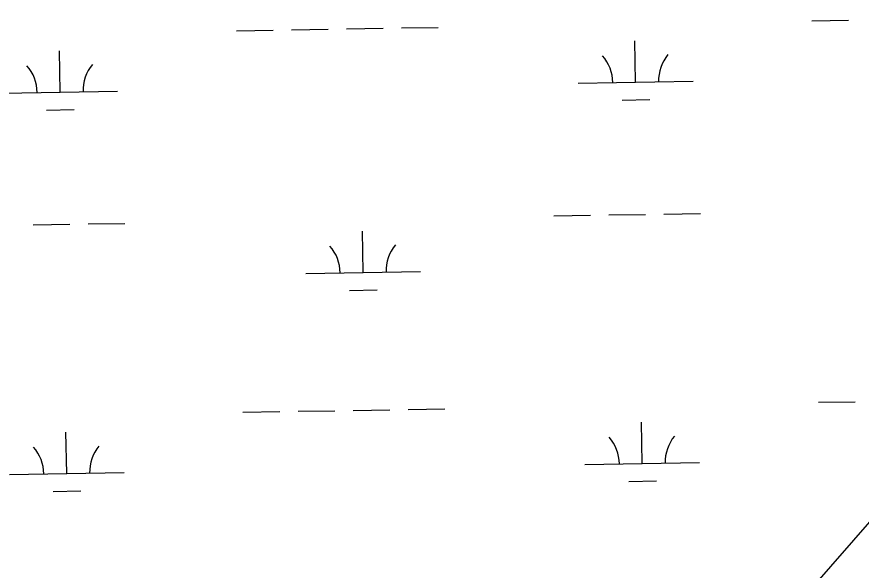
# Model space of a CAD drawing. Extents: x 3892998 to 3931244, y 278583 to 304547.
# Drawn here: x 3917313 to 3918049, y 286907 to 287390 of the extents above; entities that cross this region are included whole.
import ezdxf

# ---------------------------------------------------------------- set-up
doc = ezdxf.new("R2010")
doc.units = 0
for name, color, linetype in [('V-RIVR-EDGE', 7, 'Continuous'), ('V-UTIL-LINE', 7, 'Continuous'), ('V-WETL-SWMP', 7, 'Continuous')]:
    doc.layers.add(name, color=color, linetype=linetype)

msp = doc.modelspace()

# ---------------------------------------------------------------- linework, layer by layer
at = {"layer": 'V-RIVR-EDGE'}
msp.add_spline([(3915002.13, 289021.39), (3915020.87, 289001.5), (3915041.35, 288978.47), (3915052.81, 288964.52), (3915058.34, 288951.28), (3915062.17, 288949.88), (3915071.55, 288943.59), (3915080.92, 288931.03), (3915090.28, 288916.04), (3915106.95, 288899.29), (3915129.53, 288878.35), (3915150, 288854.63), (3915167.01, 288835.44), (3915186.8, 288811.72), (3915202.76, 288792.19), (3915223.58, 288766.72), (3915253.44, 288734.62), (3915287.12, 288699.03), (3915305.18, 288680.89), (3915325.99, 288652.99), (3915344.05, 288633.45), (3915370.42, 288601.71), (3915388.47, 288579.04), (3915420.74, 288537.53), (3915446.07, 288505.1), (3915448.84, 288498.47), (3915452.31, 288494.29), (3915459.27, 288491.14), (3915466.56, 288486.25), (3915470.38, 288480.67), (3915474.19, 288472.3), (3915486, 288461.83), (3915505.79, 288441.94), (3915515.85, 288429.38), (3915538.06, 288400.09), (3915557.15, 288378.81), (3915582.49, 288350.9), (3915599.49, 288327.88), (3915607.83, 288318.11), (3915616.51, 288309.74), (3915655.38, 288264.39), (3915681.07, 288234.04), (3915706.41, 288207.87), (3915723.08, 288191.47), (3915762.65, 288146.46), (3915792.51, 288113.67), (3915814.03, 288086.46), (3915829.64, 288066.58), (3915879.28, 288011.46), (3915909.82, 287974.49), (3915936.9, 287944.48), (3915957.04, 287923.55), (3915979.61, 287900.86), (3916001.5, 287883.75), (3916023.73, 287866.29), (3916055, 287842.2), (3916073.41, 287825.44), (3916082.1, 287818.81), (3916091.48, 287812.86), (3916101.55, 287800.66), (3916116.83, 287785.65), (3916134.2, 287770.99), (3916184.2, 287721.78), (3916214.75, 287686.89), (3916243.2, 287650.27), (3916267.85, 287623.41), (3916313.32, 287569.34), (3916333.8, 287545.62), (3916351.84, 287522.6), (3916374.42, 287501.31), (3916399.42, 287477.58), (3916413.32, 287468.49), (3916465.42, 287419.28), (3916496.33, 287392.4), (3916518.2, 287369.02), (3916545.29, 287342.5), (3916560.23, 287329.93), (3916578.29, 287314.22), (3916603.98, 287288.05), (3916635.25, 287261.52), (3916658.17, 287240.92), (3916685.62, 287218.23), (3916724.52, 287184.37), (3916761.68, 287149.81), (3916791.55, 287121.19), (3916816.2, 287097.81), (3916877.32, 287037.79), (3916906.49, 287009.17), (3916935.66, 286980.9), (3916952.67, 286961.71), (3916985.66, 286928.56), (3917025.25, 286892.26), (3917061.37, 286857.71), (3917087.08, 286837.8), (3917116.96, 286815.45), (3917133.99, 286801.49), (3917163.51, 286776.7), (3917192.69, 286749.82), (3917213.87, 286727.49), (3917228.79, 286710.4), (3917247.2, 286692.25), (3917264.56, 286676.19), (3917277.41, 286662.93), (3917288.86, 286650.03), (3917306.22, 286631.19), (3917342.35, 286599.77), (3917372.92, 286573.24)], degree=3, dxfattribs=at)
at = {"layer": 'V-UTIL-LINE'}
msp.add_lwpolyline([(3918925, 287943.9), (3915774.5, 284335.63)], dxfattribs=at)
at = {"layer": 'V-WETL-SWMP'}
for p, q in [((3918006.54, 287386.02), (3918038.54, 287386.58)), ((3917504.71, 287377.33), (3917536.71, 287377.89)), ((3917552.7, 287378.17), (3917584.7, 287378.72)), ((3917600.7, 287379), (3917632.69, 287379.55)), ((3917648.69, 287379.83), (3917680.68, 287380.38)), ((3917852.85, 287332.61), (3917852.23, 287368.61)), ((3917351.02, 287323.92), (3917350.4, 287359.92)), ((3917802.86, 287331.75), (3917902.84, 287333.48)), ((3917301.03, 287323.06), (3917401.01, 287324.79)), ((3917841.12, 287316.97), (3917865.12, 287317.39)), ((3917339.29, 287308.29), (3917363.28, 287308.7)), ((3917781.45, 287215.93), (3917813.45, 287216.48)), ((3917829.45, 287216.76), (3917861.44, 287217.31)), ((3917877.44, 287217.59), (3917909.43, 287218.14)), ((3917327.61, 287208.07), (3917359.61, 287208.62)), ((3917375.61, 287208.9), (3917407.6, 287209.45)), ((3917615.22, 287166.61), (3917614.59, 287202.61)), ((3917565.23, 287165.75), (3917665.21, 287167.48)), ((3917603.49, 287150.98), (3917627.48, 287151.39)), ((3918012.3, 287053.4), (3918044.3, 287053.95)), ((3917558.46, 287045.54), (3917590.46, 287046.09)), ((3917606.45, 287046.37), (3917638.45, 287046.92)), ((3917654.45, 287047.2), (3917686.44, 287047.76)), ((3917510.47, 287044.71), (3917542.46, 287045.26)), ((3917858.61, 286999.99), (3917857.99, 287035.98)), ((3917356.78, 286991.3), (3917356.15, 287027.29)), ((3917808.62, 286999.12), (3917908.6, 287000.85)), ((3917306.78, 286990.43), (3917406.77, 286992.16)), ((3917846.88, 286984.35), (3917870.88, 286984.77)), ((3917345.05, 286975.66), (3917369.04, 286976.08))]:
    msp.add_line(p, q, dxfattribs=at)
for centre, start, end in [((3917797.61, 287332.13), 0.21988, 41.76354), ((3917908.08, 287334.04), 140.21988, 181.76354), ((3917406.25, 287325.36), 140.21988, 181.76354), ((3917295.78, 287323.44), 0.21988, 41.76354), ((3917559.97, 287166.13), 0.21988, 41.76354), ((3917670.44, 287168.04), 140.21988, 181.76354), ((3917913.84, 287001.42), 140.21988, 181.76354), ((3917803.37, 286999.5), 0.21988, 41.76354), ((3917301.53, 286990.82), 0.21988, 41.76354), ((3917412, 286992.73), 140.21988, 181.76354)]:
    msp.add_arc(centre, 35.25, start, end, dxfattribs=at)

doc.saveas('drawing.dxf')
